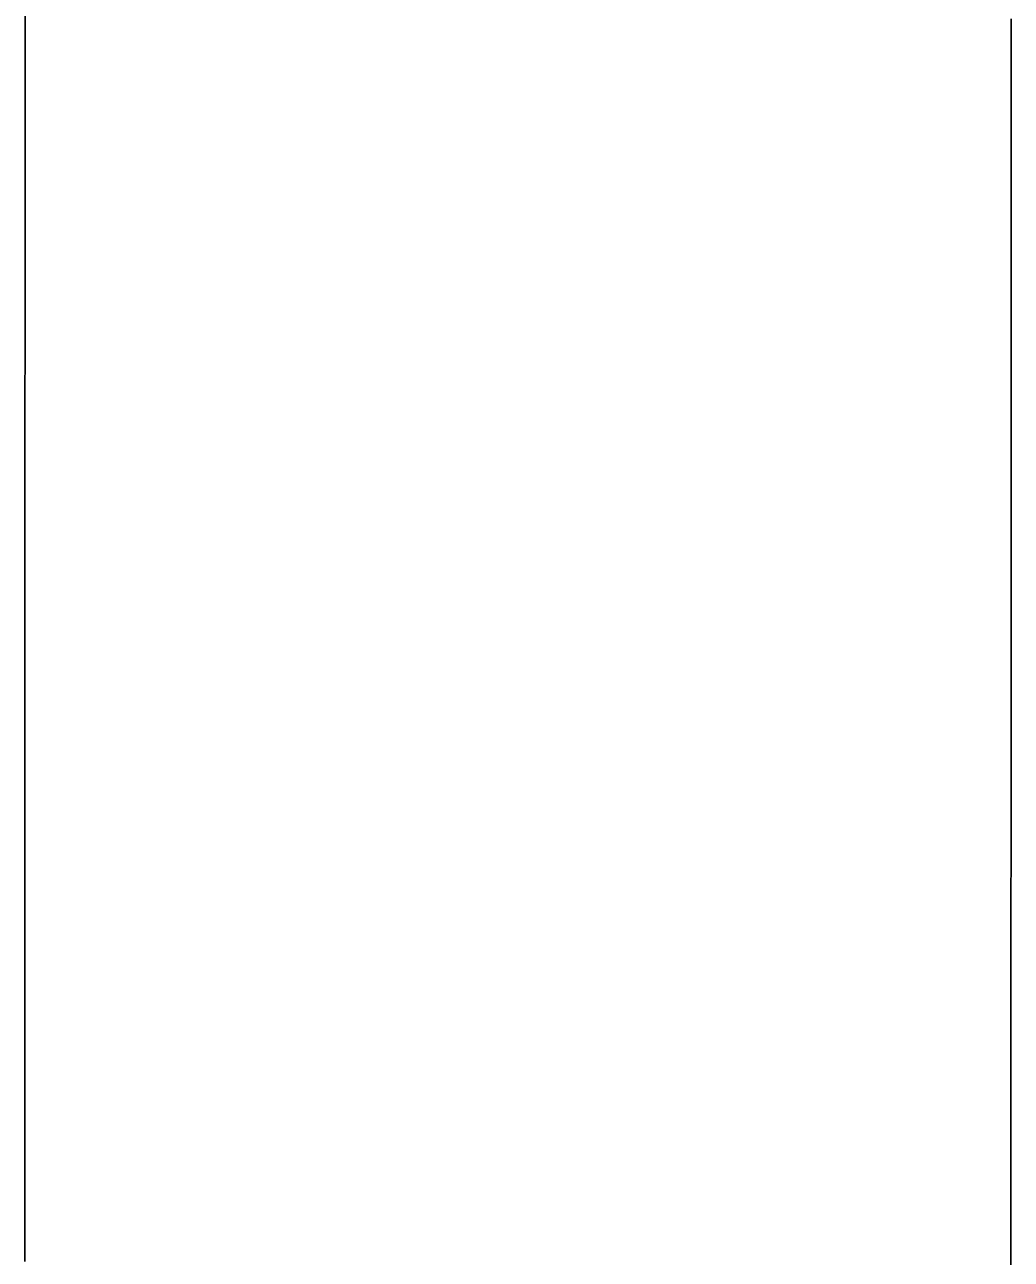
# Model space of a CAD drawing. Extents: x -7.3 to 34, y 0 to 22.
# Drawn here: x 32.7151 to 32.7568, y 3.7765 to 3.8287 of the extents above; entities that cross this region are included whole.
import ezdxf

# ---------------------------------------------------------------- set-up
doc = ezdxf.new("R2010")
doc.units = 0
doc.layers.add('SH_Data', color=7, linetype='Continuous')

msp = doc.modelspace()

# ---------------------------------------------------------------- linework, layer by layer
at = {"layer": 'SH_Data'}
for p, q in [((32.715107, 3.828468), (32.715107, 3.82922)), ((32.756834, 3.828962), (32.756834, 3.828224)), ((32.715107, 3.827714), (32.715107, 3.828468)), ((32.756834, 3.828224), (32.756833, 3.827486)), ((32.715107, 3.826959), (32.715107, 3.827714)), ((32.756833, 3.827486), (32.756833, 3.826745)), ((32.715106, 3.826201), (32.715107, 3.826959)), ((32.756833, 3.826745), (32.756833, 3.826003)), ((32.715106, 3.825442), (32.715106, 3.826201)), ((32.756833, 3.826003), (32.756832, 3.825259)), ((32.715106, 3.824681), (32.715106, 3.825442)), ((32.756832, 3.825259), (32.756832, 3.824514)), ((32.715105, 3.823919), (32.715106, 3.824681)), ((32.756832, 3.824514), (32.756832, 3.823768)), ((32.715105, 3.823155), (32.715105, 3.823919)), ((32.756832, 3.823768), (32.756832, 3.82302)), ((32.715105, 3.82239), (32.715105, 3.823155)), ((32.756832, 3.82302), (32.756831, 3.822271)), ((32.715105, 3.821624), (32.715105, 3.82239)), ((32.756831, 3.822271), (32.756831, 3.821521)), ((32.715104, 3.820856), (32.715105, 3.821624)), ((32.756831, 3.821521), (32.756831, 3.82077)), ((32.715104, 3.820087), (32.715104, 3.820856)), ((32.756831, 3.82077), (32.756831, 3.820018)), ((32.715104, 3.819317), (32.715104, 3.820087)), ((32.756831, 3.820018), (32.75683, 3.819266)), ((32.715103, 3.818546), (32.715104, 3.819317)), ((32.75683, 3.819266), (32.75683, 3.818512)), ((32.715103, 3.817775), (32.715103, 3.818546)), ((32.75683, 3.818512), (32.756829, 3.817003)), ((32.715103, 3.816229), (32.715103, 3.817775)), ((32.756829, 3.817003), (32.756829, 3.815492)), ((32.715102, 3.814681), (32.715103, 3.816229)), ((32.756829, 3.815492), (32.756828, 3.813979)), ((32.715101, 3.813131), (32.715102, 3.814681)), ((32.756828, 3.813979), (32.756828, 3.812466)), ((32.715101, 3.811579), (32.715101, 3.813131)), ((32.756828, 3.812466), (32.756827, 3.809439)), ((32.7151, 3.808476), (32.715101, 3.811579)), ((32.756827, 3.809439), (32.756826, 3.807927)), ((32.715099, 3.806925), (32.7151, 3.808476)), ((32.756826, 3.807927), (32.756825, 3.806417)), ((32.715099, 3.805375), (32.715099, 3.806925)), ((32.756825, 3.806417), (32.756825, 3.804909)), ((32.715098, 3.803828), (32.715099, 3.805375)), ((32.756825, 3.804909), (32.756825, 3.804156)), ((32.756825, 3.804156), (32.756824, 3.803404)), ((32.715098, 3.803055), (32.715098, 3.803828)), ((32.715097, 3.802283), (32.715098, 3.803055)), ((32.756824, 3.803404), (32.756824, 3.802653)), ((32.756824, 3.802653), (32.756824, 3.801903)), ((32.715097, 3.801512), (32.715097, 3.802283)), ((32.756824, 3.801903), (32.756824, 3.801154)), ((32.715097, 3.800742), (32.715097, 3.801512)), ((32.756824, 3.801154), (32.756823, 3.800406)), ((32.715097, 3.799973), (32.715097, 3.800742)), ((32.756823, 3.800406), (32.756823, 3.79966)), ((32.715096, 3.799205), (32.715097, 3.799973)), ((32.756823, 3.79966), (32.756823, 3.798915)), ((32.715096, 3.798439), (32.715096, 3.799205)), ((32.756823, 3.798915), (32.756822, 3.798171)), ((32.715096, 3.797673), (32.715096, 3.798439)), ((32.756822, 3.798171), (32.756822, 3.797429)), ((32.715095, 3.796909), (32.715096, 3.797673)), ((32.756822, 3.797429), (32.756822, 3.796688)), ((32.715095, 3.796146), (32.715095, 3.796909)), ((32.756822, 3.796688), (32.756822, 3.795949)), ((32.715095, 3.795385), (32.715095, 3.796146)), ((32.756822, 3.795949), (32.756821, 3.795212)), ((32.715095, 3.794626), (32.715095, 3.795385)), ((32.756821, 3.795212), (32.756821, 3.794476)), ((32.715094, 3.793868), (32.715095, 3.794626)), ((32.756821, 3.794476), (32.756821, 3.793743)), ((32.715094, 3.793112), (32.715094, 3.793868)), ((32.756821, 3.793743), (32.756821, 3.793011)), ((32.715094, 3.792358), (32.715094, 3.793112)), ((32.756821, 3.793011), (32.75682, 3.792282)), ((32.715094, 3.791606), (32.715094, 3.792358)), ((32.75682, 3.792282), (32.75682, 3.791555)), ((32.715093, 3.790856), (32.715094, 3.791606)), ((32.75682, 3.791555), (32.75682, 3.79083)), ((32.715093, 3.790108), (32.715093, 3.790856)), ((32.75682, 3.79083), (32.756819, 3.790107)), ((32.715093, 3.789362), (32.715093, 3.790108)), ((32.756819, 3.790107), (32.756819, 3.789386)), ((32.756819, 3.789386), (32.756819, 3.788668)), ((32.715092, 3.788618), (32.715093, 3.789362)), ((32.715092, 3.787877), (32.715092, 3.788618)), ((32.756819, 3.788668), (32.756819, 3.787953)), ((32.715092, 3.787138), (32.715092, 3.787877)), ((32.756819, 3.787953), (32.756818, 3.78724)), ((32.715092, 3.786402), (32.715092, 3.787138)), ((32.756818, 3.78724), (32.756818, 3.78653)), ((32.715091, 3.785669), (32.715092, 3.786402)), ((32.756818, 3.78653), (32.756818, 3.785823)), ((32.756818, 3.785823), (32.756818, 3.785119)), ((32.715091, 3.784938), (32.715091, 3.785669)), ((32.715091, 3.78421), (32.715091, 3.784938)), ((32.756818, 3.785119), (32.756817, 3.784417)), ((32.715091, 3.783484), (32.715091, 3.78421)), ((32.756817, 3.784417), (32.756817, 3.783719)), ((32.756817, 3.783719), (32.756817, 3.783371)), ((32.71509, 3.782762), (32.715091, 3.783484)), ((32.756817, 3.783371), (32.756817, 3.783024)), ((32.71509, 3.782043), (32.71509, 3.782762)), ((32.756817, 3.783024), (32.756817, 3.782678)), ((32.756817, 3.782678), (32.756817, 3.782332)), ((32.756817, 3.782332), (32.756816, 3.781987)), ((32.71509, 3.781684), (32.71509, 3.782043)), ((32.71509, 3.781327), (32.71509, 3.781684)), ((32.756816, 3.781987), (32.756816, 3.781643)), ((32.756816, 3.781643), (32.756816, 3.7813)), ((32.71509, 3.78097), (32.71509, 3.781327)), ((32.756816, 3.7813), (32.756816, 3.780958)), ((32.715089, 3.780614), (32.71509, 3.78097)), ((32.715089, 3.780258), (32.715089, 3.780614)), ((32.756816, 3.780958), (32.756816, 3.780617)), ((32.756816, 3.780617), (32.756816, 3.780276)), ((32.715089, 3.779904), (32.715089, 3.780258)), ((32.756816, 3.780276), (32.756816, 3.779936)), ((32.715089, 3.77955), (32.715089, 3.779904)), ((32.715089, 3.779198), (32.715089, 3.77955)), ((32.756816, 3.779598), (32.756815, 3.77926)), ((32.756816, 3.779936), (32.756816, 3.779598)), ((32.715089, 3.778846), (32.715089, 3.779198)), ((32.756815, 3.77926), (32.756815, 3.778923)), ((32.715089, 3.778495), (32.715089, 3.778846)), ((32.715089, 3.778145), (32.715089, 3.778495)), ((32.756815, 3.778923), (32.756815, 3.778587)), ((32.756815, 3.778587), (32.756815, 3.778252)), ((32.715088, 3.777795), (32.715089, 3.778145)), ((32.756815, 3.778252), (32.756815, 3.777918)), ((32.756815, 3.777918), (32.756815, 3.777585)), ((32.715088, 3.777447), (32.715088, 3.777795)), ((32.715088, 3.7771), (32.715088, 3.777447)), ((32.756815, 3.777585), (32.756815, 3.777252)), ((32.715088, 3.776753), (32.715088, 3.7771)), ((32.756815, 3.776921), (32.756814, 3.776591)), ((32.756815, 3.777252), (32.756815, 3.776921)), ((32.715088, 3.776408), (32.715088, 3.776753)), ((32.756814, 3.776591), (32.756814, 3.776262))]:
    msp.add_line(p, q, dxfattribs=at)
for points in [[(32.715088, 3.776408), (32.715088, 3.776753), (32.715088, 3.7771), (32.715088, 3.777447), (32.715088, 3.777795), (32.715089, 3.778145), (32.715089, 3.778495), (32.715089, 3.778846), (32.715089, 3.779198), (32.715089, 3.77955), (32.715089, 3.779904), (32.715089, 3.780258), (32.715089, 3.780614), (32.71509, 3.78097), (32.71509, 3.781327), (32.71509, 3.781684), (32.71509, 3.782043), (32.71509, 3.782762), (32.715091, 3.783484), (32.715091, 3.78421), (32.715091, 3.784938), (32.715091, 3.785669), (32.715092, 3.786402), (32.715092, 3.787138), (32.715092, 3.787877), (32.715092, 3.788618), (32.715093, 3.789362), (32.715093, 3.790108), (32.715093, 3.790856), (32.715094, 3.791606), (32.715094, 3.792358), (32.715094, 3.793112), (32.715094, 3.793868), (32.715095, 3.794626), (32.715095, 3.795385), (32.715095, 3.796146), (32.715095, 3.796909), (32.715096, 3.797673), (32.715096, 3.798439), (32.715096, 3.799205), (32.715097, 3.799973), (32.715097, 3.800742), (32.715097, 3.801512), (32.715097, 3.802283), (32.715098, 3.803055), (32.715098, 3.803828), (32.715099, 3.805375), (32.715099, 3.806925), (32.7151, 3.808476), (32.715101, 3.811579), (32.715101, 3.813131), (32.715102, 3.814681), (32.715103, 3.816229), (32.715103, 3.817775), (32.715103, 3.818546), (32.715104, 3.819317), (32.715104, 3.820087), (32.715104, 3.820856), (32.715105, 3.821624), (32.715105, 3.82239), (32.715105, 3.823155), (32.715105, 3.823919), (32.715106, 3.824681), (32.715106, 3.825442), (32.715106, 3.826201), (32.715107, 3.826959), (32.715107, 3.827714), (32.715107, 3.828468), (32.715107, 3.82922)], [(32.756834, 3.828962), (32.756834, 3.828224), (32.756833, 3.827486), (32.756833, 3.826745), (32.756833, 3.826003), (32.756832, 3.825259), (32.756832, 3.824514), (32.756832, 3.823768), (32.756832, 3.82302), (32.756831, 3.822271), (32.756831, 3.821521), (32.756831, 3.82077), (32.756831, 3.820018), (32.75683, 3.819266), (32.75683, 3.818512), (32.756829, 3.817003), (32.756829, 3.815492), (32.756828, 3.813979), (32.756828, 3.812466), (32.756827, 3.809439), (32.756826, 3.807927), (32.756825, 3.806417), (32.756825, 3.804909), (32.756825, 3.804156), (32.756824, 3.803404), (32.756824, 3.802653), (32.756824, 3.801903), (32.756824, 3.801154), (32.756823, 3.800406), (32.756823, 3.79966), (32.756823, 3.798915), (32.756822, 3.798171), (32.756822, 3.797429), (32.756822, 3.796688), (32.756822, 3.795949), (32.756821, 3.795212), (32.756821, 3.794476), (32.756821, 3.793743), (32.756821, 3.793011), (32.75682, 3.792282), (32.75682, 3.791555), (32.75682, 3.79083), (32.756819, 3.790107), (32.756819, 3.789386), (32.756819, 3.788668), (32.756819, 3.787953), (32.756818, 3.78724), (32.756818, 3.78653), (32.756818, 3.785823), (32.756818, 3.785119), (32.756817, 3.784417), (32.756817, 3.783719), (32.756817, 3.783371), (32.756817, 3.783024), (32.756817, 3.782678), (32.756817, 3.782332), (32.756816, 3.781987), (32.756816, 3.781643), (32.756816, 3.7813), (32.756816, 3.780958), (32.756816, 3.780617), (32.756816, 3.780276), (32.756816, 3.779936), (32.756816, 3.779598), (32.756815, 3.77926), (32.756815, 3.778923), (32.756815, 3.778587), (32.756815, 3.778252), (32.756815, 3.777918), (32.756815, 3.777585), (32.756815, 3.777252), (32.756815, 3.776921), (32.756814, 3.776591), (32.756814, 3.776262)]]:
    msp.add_lwpolyline(points, dxfattribs=at)

doc.saveas('drawing.dxf')
